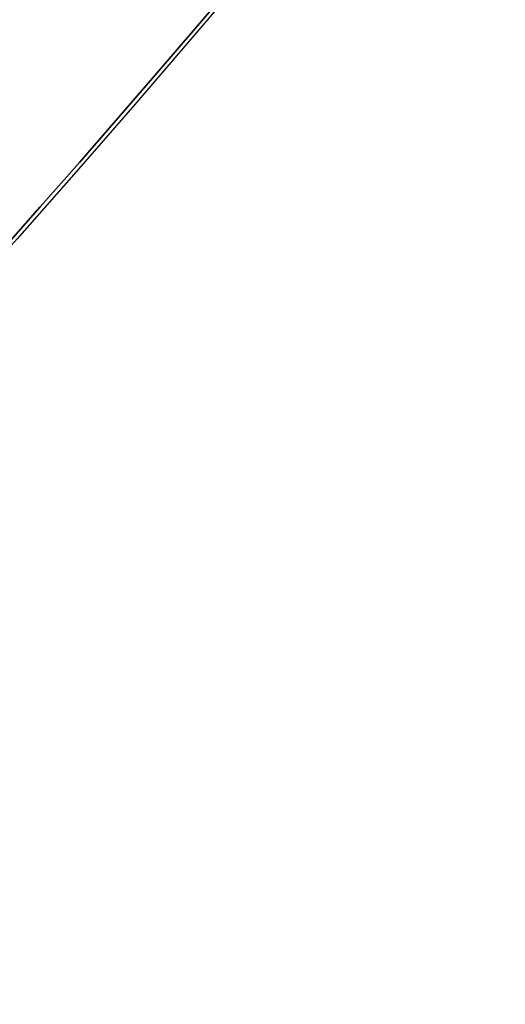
# Model space of a CAD drawing. Header units: millimetres. Extents: x -1649 to 240, y -242 to 238.
# Tile 510 of 656: x 21.257 to 22.204, y -22.144 to -20.223. Entities that reach past the tile are written whole.
import ezdxf

# ---------------------------------------------------------------- set-up
doc = ezdxf.new("R2010")
doc.units = ezdxf.units.MM
for name, color, linetype, true_color in [('BOMBILLA', 7, 'Continuous', 0xfff700), ('NEGRO', 7, 'Continuous', 0x292828), ('PANTALLA', 7, 'Continuous', 0xffffff)]:
    doc.layers.add(name, color=color, linetype=linetype, true_color=true_color)

# ---------------------------------------------------------------- blocks, each defined once
blk = doc.blocks.new('DOME M 29914')
at = {"layer": 'BOMBILLA', "extrusion": (0, 0, -1)}
blk.add_arc((-12.50152331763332, -0.01811837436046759, -330.6345638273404), 24.05871559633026, 180.8118392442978, 0.8118392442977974, dxfattribs=at)
at = {"layer": 'NEGRO', "extrusion": (0, 0, -1)}
for centre, radius, start, end in [((-12.49999999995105, -1.341600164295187e-10, -253.25), 211.4999999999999, 292.5907274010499, 112.5907273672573), ((-12.49999999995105, -1.341600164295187e-10, -253.5), 210, 329.857864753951, 149.8578647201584), ((-12.49999999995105, -1.341600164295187e-10, -253.25), 210.4999999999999, 292.5907274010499, 112.5907273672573), ((-12.49999999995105, -1.341600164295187e-10, -253.5), 206, 329.857864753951, 149.8578647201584), ((-12.49999999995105, -1.341600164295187e-10, -247), 199.5, 292.5907274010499, 112.5907273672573), ((-12.49999999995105, -1.341500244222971e-10, -258.5), 211.5, 292.590727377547, 112.5907273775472), ((-12.49999999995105, -1.341506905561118e-10, -248), 210.5, 292.590727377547, 112.5907273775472), ((-12.49999999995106, -1.341466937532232e-10, -258.4999999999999), 210.5, 292.5907273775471, 112.5907273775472), ((-12.49999999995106, -1.341513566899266e-10, -247.5), 199.5, 292.5907273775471, 112.5907273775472), ((-12.49999999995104, -1.341606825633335e-10, -259.5), 210, 329.8578647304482, 149.8578647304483), ((-12.49999999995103, -1.341431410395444e-10, -259.5), 206, 329.8578647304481, 149.8578647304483), ((-12.49999999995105, -1.341600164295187e-10, -253.25), 211.4999999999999, 112.5907273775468, 292.5907274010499), ((-12.49999999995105, -1.341950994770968e-10, -248), 211.5, 112.5907273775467, 292.5907273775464), ((-12.49999999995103, -1.341977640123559e-10, -258.4999999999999), 211.5, 112.5907273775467, 292.5907273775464), ((-12.49999999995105, -1.341600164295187e-10, -253.25), 210.4999999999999, 112.5907273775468, 292.5907274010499), ((-12.49999999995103, -1.341911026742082e-10, -258.5), 210.5, 112.5907273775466, 292.5907273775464), ((-12.49999999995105, -1.341600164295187e-10, -247), 199.5, 112.5907273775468, 292.5907274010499), ((-12.49999999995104, -1.341873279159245e-10, -247.5), 199.5, 112.5907273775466, 292.5907273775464), ((-12.49999999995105, -1.341600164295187e-10, -253.5), 210, 149.8578647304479, 329.857864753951), ((-12.49999999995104, -1.341280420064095e-10, -259.5), 210, 149.8578647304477, 329.8578647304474), ((-12.49999999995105, -1.341600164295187e-10, -253.5), 206, 149.8578647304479, 329.857864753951), ((-12.49999999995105, -1.341633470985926e-10, -259.5), 206, 149.8578647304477, 329.8578647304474), ((-12.49999999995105, -1.341600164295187e-10, -265.119279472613), 28.40000000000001, 60.27582303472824, 240.2758230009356), ((-12.49999999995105, -1.341569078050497e-10, -265.619279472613), 26.30000000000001, 60.27582301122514, 240.2758230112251), ((-12.49999999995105, -1.341600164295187e-10, -264.369279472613), 26.30000000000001, 60.27582303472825, 240.2758230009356), ((-12.49999999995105, -1.341582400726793e-10, -267.119279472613), 28.40000000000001, 60.27582301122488, 240.2758230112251), ((-12.49999999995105, -1.341606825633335e-10, -256.4999999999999), 26, 47.96210538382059, 227.9621053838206), ((-12.49999999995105, -1.341571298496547e-10, -275.919279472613), 23.10000000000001, 60.27582301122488, 240.2758230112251), ((-12.49999999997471, -1.755200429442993e-10, -275.919279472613), 21.85790949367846, 83.90274094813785, 240.2758230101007), ((-12.49999999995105, -1.341600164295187e-10, -258.5), 32.49999999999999, 179.8578647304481, 359.8578647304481), ((-12.49999999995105, -1.341600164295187e-10, -257.5), 32.49999999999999, 179.8578647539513, 359.8578647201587), ((-12.49999999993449, -1.051529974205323e-10, -267.1192794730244), 23.09999999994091, 199.3777590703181, 240.2758230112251), ((-12.49999999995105, -1.341600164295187e-10, -271.519279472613), 23.10000000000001, 199.3777590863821, 240.2758230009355)]:
    blk.add_arc(centre, radius, start, end, dxfattribs=at)
at = {"layer": 'NEGRO'}
for centre, radius, start, end in [((12.49999999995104, -1.341891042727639e-10, 248), 211.5, 67.4092726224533, 247.4092726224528), ((12.49999999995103, -1.341704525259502e-10, 246.5), 210, 67.4092726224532, 247.4092726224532), ((12.49999999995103, -1.341822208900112e-10, 247.5), 210, 67.40927262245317, 210.1421352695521), ((12.49999999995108, -1.341893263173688e-10, 247.5), 210.0000000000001, 67.40927262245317, 210.1421352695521), ((12.49999999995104, -1.341498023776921e-10, 247.5), 206, 30.14213526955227, 210.1421352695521), ((12.49999999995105, -1.341773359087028e-10, 246.5), 199.5, 67.40927262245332, 247.4092726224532), ((12.49999999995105, -1.341449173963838e-10, 248), 210.5, 247.4092726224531, 67.4092726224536), ((12.49999999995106, -1.341553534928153e-10, 246.5), 210, 247.4092726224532, 67.4092726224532), ((12.49999999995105, -1.34168010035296e-10, 246.5), 199.5, 247.4092726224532, 67.4092726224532), ((12.49999999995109, -1.341751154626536e-10, 247.5), 210, 247.4092726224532, 30.14213526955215), ((12.49999999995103, -1.341253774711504e-10, 247.5), 210.0000000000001, 247.4092726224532, 30.14213526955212), ((12.49999999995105, -1.341600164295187e-10, 247.5), 206, 210.1421352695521, 30.14213526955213), ((12.49999999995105, -1.341644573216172e-10, 263.1192794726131), 28.4, 299.7241769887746, 119.7241769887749), ((12.49999999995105, -1.341675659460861e-10, 263.1192794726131), 26.3, 299.7241769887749, 119.7241769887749), ((12.49999999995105, -1.341606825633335e-10, 255.7), 26, 312.0378946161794, 132.0378946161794), ((12.49999999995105, -1.341600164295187e-10, 256.1), 26, 312.0378946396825, 132.0378946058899), ((12.49999999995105, -1.341600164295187e-10, 267.859777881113), 21.85790949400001, 299.724177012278, 119.7241769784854), ((12.49999999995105, -1.341600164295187e-10, 270.859777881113), 21.85790949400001, 299.724177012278, 119.7241769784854), ((12.49999999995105, -1.341600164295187e-10, 273.758597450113), 21.85790949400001, 299.724177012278, 119.7241769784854), ((12.49999999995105, -1.341600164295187e-10, 275.267597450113), 21.85790949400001, 299.724177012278, 17.76471930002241), ((12.49999999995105, -1.341600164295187e-10, 256.5), 32.49999999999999, 180.1421352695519, 0.1421352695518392)]:
    blk.add_arc(centre, radius, start, end, dxfattribs=at)
for points, weights in [([(93.57808880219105, 194.866481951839, 246.9393398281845), (-296.1548751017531, 357.0226595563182, 246.9393398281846), (-458.3110527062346, -32.71030434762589, 246.9393398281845), (-68.57808880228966, -194.8664819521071, 246.9393398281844)], [0.8164906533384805, 0.2721635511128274, 0.2721635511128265, 0.8164906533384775]), ([(93.3064566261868, 194.2136297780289, 247.6464466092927), (-295.1208029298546, 355.826543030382, 247.6464466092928), (-456.7337161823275, -32.60071652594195, 247.6464466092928), (-68.3064566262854, -194.213629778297, 247.6464466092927)], [0.8164906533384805, 0.2721635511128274, 0.2721635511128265, 0.8164906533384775]), ([(-68.57808880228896, -194.8664819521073, 246.9393398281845), (321.1548751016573, -357.0226595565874, 246.9393398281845), (483.3110527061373, 32.71030434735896, 246.9393398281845), (93.57808880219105, 194.866481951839, 246.9393398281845)], [0.8164906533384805, 0.2721635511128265, 0.2721635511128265, 0.8164906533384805]), ([(-68.3064566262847, -194.2136297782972, 247.6464466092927), (320.1208029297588, -355.8265430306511, 247.6464466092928), (481.7337161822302, 32.600716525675, 247.6464466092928), (93.3064566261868, 194.2136297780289, 247.6464466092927)], [0.8164906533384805, 0.2721635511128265, 0.2721635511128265, 0.8164906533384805])]:
    blk.add_rational_spline(points, weights, degree=3, dxfattribs=at)
for points, weights, knots in [([(1.662298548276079, 18.98189755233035, 273.095866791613), (9.524808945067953, 23.4709924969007, 272.895818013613), (18.25872335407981, 21.08566604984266, 272.716459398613), (30.43253832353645, 17.76086557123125, 272.466459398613), (33.6400841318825, 5.55563230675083, 272.216459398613), (36.84762994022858, -6.649600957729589, 271.9664593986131), (27.88136077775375, -15.530033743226, 271.716459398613), (25.83675823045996, -17.55506279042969, 271.659451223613), (23.33770145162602, -18.98189755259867, 271.595866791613)], [0.949183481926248, 0.900100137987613, 1, 0.866025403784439, 1, 0.866025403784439, 1, 0.965925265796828, 0.94918348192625], [3.897535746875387, 3.897535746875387, 3.897535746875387, 3.928605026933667, 3.928605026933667, 3.970271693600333, 3.970271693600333, 4.011938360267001, 4.011938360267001, 4.022535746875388, 4.022535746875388, 4.022535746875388]), ([(1.662298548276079, 18.98189755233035, 270.095866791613), (9.524808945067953, 23.4709924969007, 269.8958180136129), (18.25872335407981, 21.08566604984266, 269.716459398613), (30.43253832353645, 17.76086557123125, 269.466459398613), (33.6400841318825, 5.55563230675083, 269.216459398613), (36.84762994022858, -6.649600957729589, 268.9664593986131), (27.88136077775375, -15.530033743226, 268.716459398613), (25.83675823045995, -17.55506279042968, 268.659451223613), (23.33770145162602, -18.98189755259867, 268.595866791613)], [0.949183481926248, 0.900100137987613, 1, 0.866025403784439, 1, 0.866025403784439, 1, 0.965925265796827, 0.949183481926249], [4.147535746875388, 4.147535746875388, 4.147535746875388, 4.178605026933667, 4.178605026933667, 4.220271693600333, 4.220271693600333, 4.261938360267, 4.261938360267, 4.272535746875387, 4.272535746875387, 4.272535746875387]), ([(23.33770145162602, -18.98189755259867, 265.623688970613), (25.83675823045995, -17.55506279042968, 265.6872734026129), (27.88136077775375, -15.530033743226, 265.744281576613), (36.84762994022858, -6.649600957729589, 265.994281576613), (33.6400841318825, 5.55563230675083, 266.244281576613), (30.43253832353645, 17.76086557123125, 266.494281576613), (18.25872335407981, 21.08566604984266, 266.744281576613), (9.524808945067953, 23.4709924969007, 266.923640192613), (1.662298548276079, 18.98189755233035, 267.123688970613)], [0.949183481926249, 0.965925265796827, 1, 0.866025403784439, 1, 0.866025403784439, 1, 0.900100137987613, 0.949183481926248], [0.0310692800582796, 0.0310692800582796, 0.0310692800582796, 0.0416666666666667, 0.0416666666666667, 0.0833333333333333, 0.0833333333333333, 0.125, 0.125, 0.156069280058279, 0.156069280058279, 0.156069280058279]), ([(23.33770145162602, -18.98189755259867, 268.623688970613), (25.83675823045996, -17.55506279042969, 268.687273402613), (27.88136077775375, -15.530033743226, 268.744281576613), (36.84762994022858, -6.649600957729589, 268.994281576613), (33.6400841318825, 5.55563230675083, 269.244281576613), (30.43253832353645, 17.76086557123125, 269.494281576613), (18.25872335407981, 21.08566604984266, 269.744281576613), (9.524808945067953, 23.4709924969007, 269.9236401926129), (1.662298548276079, 18.98189755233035, 270.123688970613)], [0.949183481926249, 0.965925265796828, 1, 0.866025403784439, 1, 0.866025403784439, 1, 0.900100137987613, 0.949183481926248], [0.281069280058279, 0.281069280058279, 0.281069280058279, 0.291666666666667, 0.291666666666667, 0.333333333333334, 0.333333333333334, 0.375, 0.375, 0.406069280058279, 0.406069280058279, 0.406069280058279]), ([(23.33770145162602, -18.98189755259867, 271.623688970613), (25.83675823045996, -17.55506279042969, 271.687273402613), (27.88136077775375, -15.530033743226, 271.744281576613), (36.84762994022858, -6.649600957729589, 271.994281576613), (33.6400841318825, 5.55563230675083, 272.244281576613), (30.43253832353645, 17.76086557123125, 272.494281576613), (18.25872335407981, 21.08566604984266, 272.744281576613), (9.524808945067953, 23.4709924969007, 272.923640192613), (1.662298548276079, 18.98189755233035, 273.123688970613)], [0.94918348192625, 0.965925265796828, 1, 0.866025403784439, 1, 0.866025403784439, 1, 0.900100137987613, 0.949183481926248], [0.53106928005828, 0.53106928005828, 0.53106928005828, 0.541666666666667, 0.541666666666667, 0.583333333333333, 0.583333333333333, 0.625, 0.625, 0.656069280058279, 0.656069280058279, 0.656069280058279]), ([(8.963931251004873, 21.56998899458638, 275.9192794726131), (13.66409499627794, 22.34050872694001, 275.8108141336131), (18.25872335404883, 21.08566605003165, 275.7164593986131), (30.43253832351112, 17.76086557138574, 275.466459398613), (33.64008413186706, 5.555632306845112, 275.2164593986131), (36.84762994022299, -6.649600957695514, 274.966459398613), (27.88136077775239, -15.53003374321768, 274.716459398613), (25.83675823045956, -17.55506279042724, 274.6594512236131), (23.33770145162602, -18.98189755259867, 274.5958667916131)], [0.935098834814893, 0.944834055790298, 1, 0.866025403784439, 1, 0.866025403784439, 1, 0.965925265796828, 0.94918348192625], [3.661448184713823, 3.661448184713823, 3.661448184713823, 3.678605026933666, 3.678605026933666, 3.720271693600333, 3.720271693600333, 3.761938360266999, 3.761938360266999, 3.772535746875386, 3.772535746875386, 3.772535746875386]), ([(23.33770145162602, -18.98189755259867, 274.623688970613), (25.83675823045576, -17.55506279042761, 274.687273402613), (27.88136077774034, -15.53003374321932, 274.744281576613), (36.84762994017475, -6.64960095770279, 274.994281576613), (33.64008413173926, 5.555632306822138, 275.244281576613), (30.4325383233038, 17.76086557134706, 275.4942815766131), (18.25872335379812, 21.08566604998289, 275.7442815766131), (14.27972322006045, 22.17237400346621, 275.825993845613), (10.17832927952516, 21.73425987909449, 275.919279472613)], [0.94918348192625, 0.965925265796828, 1, 0.866025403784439, 1, 0.866025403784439, 1, 0.951869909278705, 0.938321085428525], [0.78106928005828, 0.78106928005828, 0.78106928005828, 0.791666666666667, 0.791666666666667, 0.833333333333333, 0.833333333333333, 0.875, 0.875, 0.889968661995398, 0.889968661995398, 0.889968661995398])]:
    blk.add_rational_spline(points, weights, degree=2, knots=knots, dxfattribs=at)
at = {"layer": 'PANTALLA', "extrusion": (0, 0, -1)}
for radius in [210, 206]:
    blk.add_arc((-12.49999999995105, -1.341611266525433e-10, -259.5), radius, 59.85786473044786, 239.8578647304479, dxfattribs=at)
at = {"layer": 'PANTALLA'}
for radius in [210, 206]:
    blk.add_arc((12.49999999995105, -1.341600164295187e-10, 259.5), radius, 120.1421352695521, 300.1421352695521, dxfattribs=at)
at = {"layer": 'PANTALLA', "extrusion": (0.864782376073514, 0.5021468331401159, 3.049165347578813e-17)}
for radius in [210, 206]:
    blk.add_arc((-6.276835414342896, 259.5, 10.80977970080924), radius, 0, 180, dxfattribs=at)
at = {"layer": 'PANTALLA', "extrusion": (0.502146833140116, -0.864782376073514, 0)}
for centre, radius, start in [((10.80977970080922, 259.5000000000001, 6.276835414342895), 210, 358.5434189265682), ((10.80977970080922, 259.5000000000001, 6.276835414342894), 206, 358.5151295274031)]:
    blk.add_arc(centre, radius, start, 180, dxfattribs=at)
at = {"layer": 'PANTALLA'}
for points, knots in [([(-152.2349515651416, 130.1303219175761, 254.1619244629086), (-148.4311605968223, 134.9456279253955, 254.1619244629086), (-144.4180670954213, 139.5918377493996, 254.1619244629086), (-135.9963979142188, 148.5192942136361, 254.1619244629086), (-131.5918717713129, 152.7962481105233, 254.1619244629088), (-124.7138543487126, 158.9127901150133, 254.1619244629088), (-122.3769522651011, 160.9009771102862, 254.1619244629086), (-117.6176894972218, 164.7734917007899, 254.1619244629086), (-115.1959005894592, 166.6573540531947, 254.1619244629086), (-111.5026355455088, 169.4024914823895, 254.1619244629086), (-110.2615802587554, 170.3039992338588, 254.1619244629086), (-107.7599337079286, 172.0796504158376, 254.1619244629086), (-106.4994175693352, 172.9537405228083, 254.1619244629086), (-103.9594537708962, 174.6741348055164, 254.1619244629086), (-102.6800823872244, 175.520387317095, 254.1619244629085), (-100.7472989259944, 176.7686126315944, 254.1619244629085), (-100.1007342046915, 177.1811721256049, 254.1619244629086), (-98.8032001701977, 177.9991313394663, 254.1619244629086), (-98.15215282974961, 178.4045800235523, 254.1619244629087), (-97.49894991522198, 178.806420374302, 254.1619244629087), (-96.74110677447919, 179.2726337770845, 254.1619244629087), (-95.98024954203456, 179.7340592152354, 254.1619244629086), (-94.45285327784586, 180.6471250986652, 254.1619244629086), (-93.68619060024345, 181.0988390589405, 254.1619244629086), (-92.91676112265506, 181.5456180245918, 254.1619244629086), (-92.14730831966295, 181.9924105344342, 254.1619244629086), (-91.37496414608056, 182.4343399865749, 254.1619244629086), (-89.82484464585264, 183.3082725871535, 254.1619244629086), (-89.04694384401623, 183.7403460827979, 254.1619244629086), (-88.2664026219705, 184.1674158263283, 254.1619244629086), (-87.59360014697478, 184.5355367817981, 254.1619244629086), (-86.91874742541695, 184.8999885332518, 254.1619244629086), (-85.56516968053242, 185.6214309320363, 254.1619244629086), (-84.88636327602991, 185.9784647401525, 254.1619244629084), (-82.84422539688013, 187.0383287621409, 254.1619244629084), (-81.47507822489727, 187.7299720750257, 254.1619244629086), (-78.72187086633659, 189.0831246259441, 254.1619244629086), (-77.33789335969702, 189.7445932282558, 254.1619244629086), (-74.55568938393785, 191.0370767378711, 254.1619244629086), (-73.15754646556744, 191.6680528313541, 254.1619244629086), (-68.94266623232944, 193.5148800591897, 254.1619244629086), (-66.1060665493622, 194.6843676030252, 254.1619244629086), (-60.38365236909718, 196.8981714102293, 254.1619244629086), (-57.49852536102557, 197.9422217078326, 254.1619244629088), (-48.77692298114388, 200.883796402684, 254.1619244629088), (-42.87909702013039, 202.5890336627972, 254.1619244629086), (-30.95104446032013, 205.4779007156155, 254.1619244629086), (-24.92655343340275, 206.6601414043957, 254.1619244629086), (-18.85895380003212, 207.5767833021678, 254.1619244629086), (-11.78366055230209, 208.6456590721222, 254.1619244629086), (-4.65834489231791, 209.3520919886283, 254.1619244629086), (9.636526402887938, 210.0345393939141, 254.1619244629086), (16.79673406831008, 210.0101076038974, 254.1619244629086), (38.24090065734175, 208.8396227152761, 254.1619244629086), (52.42274021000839, 206.5980561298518, 254.1619244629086), (66.26563000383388, 202.9304363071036, 254.1619244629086), (80.09839053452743, 199.2655001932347, 254.1619244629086), (93.52017523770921, 194.1958114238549, 254.1619244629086), (112.7181359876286, 184.6048689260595, 254.1619244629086), (118.9472309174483, 181.0845643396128, 254.1619244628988), (131.0218246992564, 173.4220559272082, 254.1619244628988), (136.8594390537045, 169.2848555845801, 254.1619244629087), (142.474544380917, 164.8578865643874, 254.1619244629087), (152.8431851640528, 156.6832132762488, 254.1619244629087), (162.4174956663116, 147.5485799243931, 254.1619244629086), (179.722944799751, 127.6022165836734, 254.1619244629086), (187.4154922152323, 116.8349670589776, 254.1619244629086), (194.0456180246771, 105.416761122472, 254.1619244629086), (200.6757438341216, 93.99855518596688, 254.1619244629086), (206.2138776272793, 81.98031812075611, 254.1619244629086), (214.9589424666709, 57.06325928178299, 254.1619244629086), (218.1463719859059, 44.22000264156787, 254.1619244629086), (220.1063333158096, 31.16272319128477, 254.1619244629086), (221.167744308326, 24.09159391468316, 254.1619244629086), (221.8671954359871, 16.9708540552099, 254.1619244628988), (222.5367079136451, 2.68584081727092, 254.1619244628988), (222.5063320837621, -4.469104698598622, 254.1619244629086), (221.3196483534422, -25.89664904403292, 254.1619244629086), (219.0695100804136, -40.06643826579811, 254.1619244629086), (215.3956309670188, -53.89682628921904, 254.1619244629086), (211.7190615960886, -67.73734183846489, 254.1619244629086), (206.6359550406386, -81.16534323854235, 254.1619244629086), (197.0227043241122, -100.369710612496, 254.1619244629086), (193.4946289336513, -106.6004292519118, 254.1619244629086), (185.8159999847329, -118.6771729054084, 254.1619244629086), (181.6704677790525, -124.5153004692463, 254.1619244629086), (177.2349515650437, -130.1303219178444, 254.1619244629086), (173.4311605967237, -134.9456279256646, 254.1619244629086), (169.4180670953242, -139.5918377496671, 254.1619244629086), (160.9963979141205, -148.5192942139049, 254.1619244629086), (156.5918717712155, -152.7962481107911, 254.1619244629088), (149.7138543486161, -158.9127901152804, 254.1619244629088), (147.3769522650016, -160.9009771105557, 254.1619244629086), (142.6176894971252, -164.7734917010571, 254.1619244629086), (140.1959005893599, -166.6573540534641, 254.1619244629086), (136.5026355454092, -169.4024914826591, 254.1619244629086), (135.2615802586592, -170.3039992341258, 254.1619244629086), (132.7599337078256, -172.0796504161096, 254.1619244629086), (131.4994175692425, -172.9537405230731, 254.1619244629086), (128.9594537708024, -174.6741348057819, 254.1619244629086), (127.6800823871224, -175.520387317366, 254.1619244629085), (125.7472989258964, -176.7686126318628, 254.1619244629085), (125.1007342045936, -177.1811721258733, 254.1619244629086), (123.8032001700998, -177.9991313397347, 254.1619244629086), (123.1521528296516, -178.4045800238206, 254.1619244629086), (122.498949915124, -178.8064203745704, 254.1619244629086), (121.7411067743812, -179.2726337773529, 254.1619244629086), (120.9802495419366, -179.7340592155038, 254.1619244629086), (119.4528532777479, -180.6471250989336, 254.1619244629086), (118.6861906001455, -181.0988390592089, 254.1619244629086), (117.9167611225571, -181.5456180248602, 254.1619244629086), (117.147308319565, -181.9924105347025, 254.1619244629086), (116.3749641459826, -182.4343399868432, 254.1619244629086), (114.8248446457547, -183.3082725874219, 254.1619244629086), (114.0469438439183, -183.7403460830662, 254.1619244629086), (113.2664026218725, -184.1674158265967, 254.1619244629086), (112.5936001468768, -184.5355367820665, 254.1619244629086), (111.918747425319, -184.8999885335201, 254.1619244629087), (110.5651696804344, -185.6214309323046, 254.1619244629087), (109.8863632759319, -185.9784647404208, 254.1619244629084), (107.8442253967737, -187.0383287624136, 254.1619244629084), (106.4750782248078, -187.7299720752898, 254.1619244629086), (103.7218708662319, -189.0831246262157, 254.1619244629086), (102.3378933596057, -189.744593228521, 254.1619244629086), (99.55568938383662, -191.037076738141, 254.1619244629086), (98.15754646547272, -191.6680528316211, 254.1619244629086), (93.94266623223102, -193.5148800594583, 254.1619244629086), (91.10606654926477, -194.6843676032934, 254.1619244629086), (85.38365236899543, -196.8981714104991, 254.1619244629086), (82.49852536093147, -197.9422217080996, 254.1619244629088), (73.7769229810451, -200.8837964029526, 254.1619244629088), (67.8790970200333, -202.5890336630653, 254.1619244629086), (55.9510444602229, -205.4779007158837, 254.1619244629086), (49.92655343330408, -206.6601414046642, 254.1619244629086), (43.85895379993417, -207.5767833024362, 254.1619244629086), (36.78366055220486, -208.6456590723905, 254.1619244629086), (29.65834489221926, -209.3520919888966, 254.1619244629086), (15.36347359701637, -210.0345393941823, 254.1619244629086), (8.20326593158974, -210.0101076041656, 254.1619244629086), (-13.24090065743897, -208.8396227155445, 254.1619244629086), (-27.4227402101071, -206.5980561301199, 254.1619244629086), (-41.26563000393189, -202.9304363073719, 254.1619244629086), (-55.0983905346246, -199.2655001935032, 254.1619244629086), (-68.52017523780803, -194.1958114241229, 254.1619244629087), (-87.71813598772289, -184.6048689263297, 254.1619244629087), (-93.94723091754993, -181.0845643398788, 254.1619244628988), (-106.0218246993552, -173.422055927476, 254.1619244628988), (-111.8594390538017, -169.284855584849, 254.1619244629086), (-117.474544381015, -164.8578865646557, 254.1619244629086), (-127.8431851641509, -156.683213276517, 254.1619244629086), (-137.4174956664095, -147.5485799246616, 254.1619244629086), (-154.7229447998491, -127.6022165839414, 254.1619244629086), (-162.4154922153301, -116.8349670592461, 254.1619244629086), (-169.045618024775, -105.4167611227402, 254.1619244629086), (-175.6757438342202, -93.99855518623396, 254.1619244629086), (-181.2138776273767, -81.98031812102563, 254.1619244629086), (-189.9589424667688, -57.06325928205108, 254.1619244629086), (-193.1463719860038, -44.22000264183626, 254.1619244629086), (-195.1063333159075, -31.16272319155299, 254.1619244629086), (-196.1677443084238, -24.09159391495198, 254.1619244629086), (-196.8671954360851, -16.97085405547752, 254.1619244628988), (-197.5367079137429, -2.685840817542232, 254.1619244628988), (-197.5063320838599, 4.469104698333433, 254.1619244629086), (-196.3196483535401, 25.89664904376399, 254.1619244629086), (-194.0695100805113, 40.06643826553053, 254.1619244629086), (-190.3956309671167, 53.8968262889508, 254.1619244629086), (-186.7190615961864, 67.7373418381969, 254.1619244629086), (-181.6359550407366, 81.16534323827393, 254.1619244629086), (-172.0227043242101, 100.3697106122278, 254.1619244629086), (-168.4946289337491, 106.6004292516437, 254.1619244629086), (-160.8159999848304, 118.6771729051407, 254.1619244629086), (-156.6704677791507, 124.5153004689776, 254.1619244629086), (-152.2349515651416, 130.1303219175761, 254.1619244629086)], [0, 0, 0, 0, 18.41104059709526, 18.41104059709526, 36.82208119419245, 36.82208119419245, 46.02649567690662, 46.02649567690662, 55.23091015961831, 55.23091015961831, 59.83297919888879, 59.83297919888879, 64.43504823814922, 64.43504823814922, 69.0371172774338, 69.0371172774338, 71.33810861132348, 71.33810861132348, 73.63915176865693, 73.63915176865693, 73.63915176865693, 76.30845475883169, 76.30845475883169, 78.97783866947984, 78.97783866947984, 78.97783866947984, 81.64714165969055, 81.64714165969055, 84.31652557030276, 84.31652557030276, 84.31652557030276, 86.61741973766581, 86.61741973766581, 88.91836572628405, 88.91836572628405, 93.52044772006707, 93.52044772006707, 98.1225297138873, 98.1225297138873, 102.7246117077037, 102.7246117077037, 111.9290521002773, 111.9290521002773, 121.1334924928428, 121.1334924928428, 139.5445849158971, 139.5445849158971, 157.9556773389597, 157.9556773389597, 157.9556773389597, 179.4340849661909, 179.4340849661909, 200.912492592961, 200.912492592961, 243.8973990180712, 243.8973990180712, 243.8973990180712, 286.8508179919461, 286.8508179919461, 308.3135126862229, 308.3135126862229, 329.776207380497, 329.776207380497, 329.776207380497, 369.4162010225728, 369.4162010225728, 409.0561946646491, 409.0561946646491, 409.0561946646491, 448.696188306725, 448.696188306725, 488.3361819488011, 488.3361819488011, 488.3361819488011, 509.7988766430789, 509.7988766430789, 531.2615713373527, 531.2615713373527, 574.2149903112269, 574.2149903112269, 574.2149903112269, 617.1998967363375, 617.1998967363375, 638.678304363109, 638.678304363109, 660.1567119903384, 660.1567119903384, 660.1567119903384, 678.5677525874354, 678.5677525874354, 696.9787931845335, 696.9787931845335, 706.1832076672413, 706.1832076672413, 715.3876221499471, 715.3876221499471, 719.9896911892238, 719.9896911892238, 724.5917602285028, 724.5917602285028, 729.1938292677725, 729.1938292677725, 731.494820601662, 731.494820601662, 733.7958637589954, 733.7958637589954, 733.7958637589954, 736.4651667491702, 736.4651667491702, 739.1345506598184, 739.1345506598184, 739.1345506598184, 741.8038536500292, 741.8038536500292, 744.4732375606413, 744.4732375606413, 744.4732375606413, 746.774131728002, 746.774131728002, 749.0750777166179, 749.0750777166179, 753.6771597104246, 753.6771597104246, 758.2792417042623, 758.2792417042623, 762.8813236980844, 762.8813236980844, 772.0857640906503, 772.0857640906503, 781.2902044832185, 781.2902044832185, 799.7012969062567, 799.7012969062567, 818.1123893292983, 818.1123893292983, 818.1123893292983, 839.5907969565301, 839.5907969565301, 861.0692045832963, 861.0692045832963, 904.0541110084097, 904.0541110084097, 904.0541110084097, 947.007529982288, 947.007529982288, 968.4702246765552, 968.4702246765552, 989.9329193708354, 989.9329193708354, 989.9329193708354, 1029.572913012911, 1029.572913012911, 1069.212906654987, 1069.212906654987, 1069.212906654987, 1108.852900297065, 1108.852900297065, 1148.49289393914, 1148.49289393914, 1148.49289393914, 1169.955588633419, 1169.955588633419, 1191.418283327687, 1191.418283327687, 1234.371702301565, 1234.371702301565, 1234.371702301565, 1277.356608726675, 1277.356608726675, 1298.835016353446, 1298.835016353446, 1320.313423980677, 1320.313423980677, 1320.313423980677, 1320.313423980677]), ([(-149.0909969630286, 127.655217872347, 254.1619244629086), (-145.365156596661, 132.3715331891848, 254.1619244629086), (-141.434621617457, 136.9224697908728, 254.1619244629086), (-133.1867417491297, 145.6674422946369, 254.1619244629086), (-128.8733509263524, 149.8572858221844, 254.1619244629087), (-122.1379412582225, 155.8497960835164, 254.1619244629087), (-119.8495361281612, 157.797764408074, 254.1619244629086), (-115.1891182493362, 161.5921509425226, 254.1619244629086), (-112.8176637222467, 163.438114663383, 254.1619244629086), (-109.2012051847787, 166.128199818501, 254.1619244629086), (-107.9859664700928, 167.0116582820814, 254.1619244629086), (-105.536372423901, 168.7518204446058, 254.1619244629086), (-104.3020904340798, 169.6084720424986, 254.1619244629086), (-101.8149999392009, 171.2946085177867, 254.1619244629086), (-100.5622658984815, 172.1240429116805, 254.1619244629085), (-98.66973098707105, 173.3475126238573, 254.1619244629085), (-98.03663158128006, 173.7518986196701, 254.1619244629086), (-96.76612162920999, 174.5536704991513, 254.1619244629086), (-96.12863490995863, 174.9511042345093, 254.1619244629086), (-95.48903823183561, 175.3450101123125, 254.1619244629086), (-94.73142274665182, 175.8115997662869, 254.1619244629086), (-93.97073116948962, 176.2733104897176, 254.1619244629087), (-92.44355573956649, 177.1867566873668, 254.1619244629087), (-91.67694340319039, 177.6385685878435, 254.1619244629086), (-90.90751194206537, 178.0853487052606, 254.1619244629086), (-90.13805623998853, 178.5321428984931, 254.1619244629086), (-89.3656519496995, 178.9739800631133, 254.1619244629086), (-87.81531161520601, 179.8475323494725, 254.1619244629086), (-87.03724514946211, 180.2793205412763, 254.1619244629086), (-86.25649093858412, 180.7060055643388, 254.1619244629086), (-85.59732444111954, 181.0662424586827, 254.1619244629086), (-84.93615462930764, 181.422889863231, 254.1619244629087), (-83.61003127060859, 182.1288859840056, 254.1619244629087), (-82.9449982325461, 182.478276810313, 254.1619244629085), (-80.94431121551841, 183.5154566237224, 254.1619244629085), (-79.60297455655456, 184.1923022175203, 254.1619244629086), (-76.90572909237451, 185.5165160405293, 254.1619244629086), (-75.54990104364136, 186.1638446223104, 254.1619244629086), (-72.82432139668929, 187.4287125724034, 254.1619244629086), (-71.45465140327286, 188.046214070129, 254.1619244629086), (-67.3256565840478, 189.8536244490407, 254.1619244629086), (-64.5469222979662, 190.9981830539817, 254.1619244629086), (-58.9413591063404, 193.1648683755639, 254.1619244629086), (-56.1152016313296, 194.1867355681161, 254.1619244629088), (-47.57201051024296, 197.0659382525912, 254.1619244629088), (-41.79501502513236, 198.7352052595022, 254.1619244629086), (-30.1115958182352, 201.5635938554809, 254.1619244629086), (-24.21077317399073, 202.7213595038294, 254.1619244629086), (-18.26778639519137, 203.6193710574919, 254.1619244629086), (-11.32705264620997, 204.6681465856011, 254.1619244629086), (-4.337234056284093, 205.3613552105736, 254.1619244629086), (9.68582396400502, 206.0312089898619, 254.1619244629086), (16.70989230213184, 206.0074160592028, 254.1619244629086), (37.74635756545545, 204.8596571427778, 254.1619244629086), (51.65859407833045, 202.6609538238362, 254.1619244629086), (65.23832905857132, 199.0632401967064, 254.1619244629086), (78.80773697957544, 195.46826254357, 254.1619244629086), (91.9740039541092, 190.4952501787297, 254.1619244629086), (110.806487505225, 181.0871015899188, 254.1619244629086), (116.9169976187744, 177.6338775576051, 254.1619244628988), (128.7617233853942, 170.1173580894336, 254.1619244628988), (134.4882043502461, 166.0589709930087, 254.1619244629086), (139.9964106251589, 161.7163264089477, 254.1619244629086), (150.1676004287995, 153.6974069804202, 254.1619244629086), (159.5595835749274, 144.7367955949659, 254.1619244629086), (176.5354653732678, 125.170392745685, 254.1619244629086), (184.081506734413, 114.6082355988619, 254.1619244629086), (190.5853487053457, 103.4075119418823, 254.1619244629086), (197.0891906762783, 92.206788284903, 254.1619244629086), (202.5218252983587, 80.41745476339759, 254.1619244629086), (211.1002617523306, 55.97496897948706, 254.1619244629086), (214.2269331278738, 43.37632500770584, 254.1619244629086), (216.1494988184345, 30.56773757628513, 254.1619244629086), (217.190663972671, 23.63124902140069, 254.1619244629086), (217.8767546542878, 16.6460955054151, 254.1619244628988), (218.5334213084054, 2.63308789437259, 254.1619244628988), (218.5035684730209, -4.385615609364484, 254.1619244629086), (217.3392950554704, -25.40513425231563, 254.1619244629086), (215.1318531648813, -39.30508527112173, 254.1619244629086), (211.5277585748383, -52.87207454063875, 254.1619244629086), (207.9209210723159, -66.44938902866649, 254.1619244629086), (202.9342294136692, -79.62199421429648, 254.1619244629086), (193.5033376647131, -98.46100963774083, 254.1619244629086), (190.0421912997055, -104.573175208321, 254.1619244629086), (182.5092369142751, -116.4200928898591, 254.1619244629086), (178.4423554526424, -122.1470971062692, 254.1619244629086), (174.0909969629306, -127.6552178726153, 254.1619244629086), (170.365156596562, -132.3715331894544, 254.1619244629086), (166.4346216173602, -136.9224697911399, 254.1619244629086), (158.1867417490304, -145.6674422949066, 254.1619244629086), (153.8733509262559, -149.8572858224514, 254.1619244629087), (147.1379412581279, -155.8497960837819, 254.1619244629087), (144.8495361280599, -157.7977644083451, 254.1619244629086), (140.1891182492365, -161.5921509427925, 254.1619244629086), (137.8176637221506, -163.43811466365, 254.1619244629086), (134.20120518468, -166.1281998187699, 254.1619244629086), (132.9859664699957, -167.0116582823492, 254.1619244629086), (130.5363724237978, -168.7518204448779, 254.1619244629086), (129.3020904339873, -169.6084720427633, 254.1619244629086), (126.8149999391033, -171.2946085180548, 254.1619244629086), (125.5622658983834, -172.124042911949, 254.1619244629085), (123.6697309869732, -173.3475126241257, 254.1619244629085), (123.0366315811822, -173.7518986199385, 254.1619244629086), (121.7661216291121, -174.5536704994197, 254.1619244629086), (121.1286349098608, -174.9511042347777, 254.1619244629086), (120.4890382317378, -175.3450101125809, 254.1619244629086), (119.731422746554, -175.8115997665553, 254.1619244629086), (118.9707311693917, -176.273310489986, 254.1619244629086), (117.4435557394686, -177.1867566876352, 254.1619244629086), (116.6769434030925, -177.6385685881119, 254.1619244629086), (115.9075119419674, -178.0853487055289, 254.1619244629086), (115.1380562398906, -178.5321428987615, 254.1619244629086), (114.3656519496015, -178.9739800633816, 254.1619244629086), (112.815311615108, -179.8475323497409, 254.1619244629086), (112.0372451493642, -180.2793205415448, 254.1619244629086), (111.2564909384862, -180.7060055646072, 254.1619244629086), (110.5973244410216, -181.0662424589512, 254.1619244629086), (109.9361546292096, -181.4228898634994, 254.1619244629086), (108.6100312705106, -182.128885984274, 254.1619244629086), (107.9449982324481, -182.4782768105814, 254.1619244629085), (105.9443112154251, -183.5154566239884, 254.1619244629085), (104.6029745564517, -184.192302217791, 254.1619244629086), (101.9057290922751, -185.5165160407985, 254.1619244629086), (100.5499010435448, -186.1638446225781, 254.1619244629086), (97.82432139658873, -187.4287125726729, 254.1619244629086), (96.45465140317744, -188.0462140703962, 254.1619244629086), (92.32565658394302, -189.853624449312, 254.1619244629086), (89.54692229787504, -190.9981830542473, 254.1619244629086), (83.94135910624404, -193.1648683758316, 254.1619244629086), (81.11520163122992, -194.1867355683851, 254.1619244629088), (72.5720105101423, -197.0659382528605, 254.1619244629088), (66.79501502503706, -198.7352052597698, 254.1619244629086), (55.11159581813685, -201.5635938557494, 254.1619244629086), (49.21077317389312, -202.7213595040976, 254.1619244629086), (43.2677863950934, -203.6193710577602, 254.1619244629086), (36.32705264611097, -204.6681465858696, 254.1619244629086), (29.33723405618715, -205.3613552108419, 254.1619244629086), (15.3141760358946, -206.0312089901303, 254.1619244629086), (8.290107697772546, -206.0074160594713, 254.1619244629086), (-12.74635756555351, -204.8596571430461, 254.1619244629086), (-26.65859407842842, -202.6609538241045, 254.1619244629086), (-40.23832905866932, -199.0632401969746, 254.1619244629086), (-53.80773697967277, -195.4682625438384, 254.1619244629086), (-66.97400395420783, -190.4952501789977, 254.1619244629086), (-85.80648750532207, -181.0871015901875, 254.1619244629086), (-91.91699761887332, -177.6338775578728, 254.1619244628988), (-103.7617233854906, -170.1173580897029, 254.1619244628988), (-109.4882043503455, -166.0589709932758, 254.1619244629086), (-114.9964106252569, -161.716326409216, 254.1619244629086), (-125.1676004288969, -153.6974069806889, 254.1619244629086), (-134.5595835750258, -144.7367955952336, 254.1619244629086), (-151.5354653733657, -125.1703927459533, 254.1619244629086), (-159.081506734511, -114.6082355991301, 254.1619244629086), (-165.5853487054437, -103.4075119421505, 254.1619244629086), (-172.0891906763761, -92.20678828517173, 254.1619244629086), (-177.5218252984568, -80.41745476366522, 254.1619244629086), (-186.1002617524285, -55.97496897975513, 254.1619244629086), (-189.2269331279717, -43.37632500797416, 254.1619244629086), (-191.1494988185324, -30.56773757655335, 254.1619244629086), (-192.190663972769, -23.63124902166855, 254.1619244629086), (-192.8767546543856, -16.64609550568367, 254.1619244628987), (-193.5334213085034, -2.633087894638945, 254.1619244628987), (-193.5035684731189, 4.385615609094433, 254.1619244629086), (-192.3392950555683, 25.40513425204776, 254.1619244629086), (-190.1318531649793, 39.30508527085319, 254.1619244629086), (-186.5277585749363, 52.87207454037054, 254.1619244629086), (-182.9209210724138, 66.4493890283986, 254.1619244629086), (-177.9342294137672, 79.62199421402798, 254.1619244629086), (-168.50333766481, 98.46100963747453, 254.1619244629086), (-165.0421912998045, 104.5731752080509, 254.1619244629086), (-157.509236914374, 116.4200928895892, 254.1619244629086), (-153.4423554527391, 122.1470971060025, 254.1619244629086), (-149.0909969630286, 127.655217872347, 254.1619244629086)], [0, 0, 0, 0, 18.03300776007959, 18.03300776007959, 36.0660155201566, 36.0660155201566, 45.08143953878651, 45.08143953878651, 54.0968635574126, 54.0968635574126, 58.60444060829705, 58.60444060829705, 63.11201765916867, 63.11201765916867, 67.61959471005, 67.61959471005, 69.87334106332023, 69.87334106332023, 72.12713802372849, 72.12713802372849, 72.12713802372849, 74.79645142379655, 74.79645142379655, 77.46584892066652, 77.46584892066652, 77.46584892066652, 80.13516232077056, 80.13516232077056, 82.8045598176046, 82.8045598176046, 82.8045598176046, 85.05821128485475, 85.05821128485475, 87.31191335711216, 87.31191335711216, 91.81950305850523, 91.81950305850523, 96.32709275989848, 96.32709275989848, 100.8346824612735, 100.8346824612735, 109.8501317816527, 109.8501317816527, 118.865581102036, 118.865581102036, 136.8986394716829, 136.8986394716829, 154.931697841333, 154.931697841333, 154.931697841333, 176.0017276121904, 176.0017276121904, 197.0717573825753, 197.0717573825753, 239.2393766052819, 239.2393766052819, 239.2393766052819, 281.3748936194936, 281.3748936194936, 302.4289036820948, 302.4289036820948, 323.482913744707, 323.482913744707, 323.482913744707, 362.3678861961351, 362.3678861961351, 401.2528586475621, 401.2528586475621, 401.2528586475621, 440.1378310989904, 440.1378310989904, 479.0228035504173, 479.0228035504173, 479.0228035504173, 500.0768136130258, 500.0768136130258, 521.130823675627, 521.130823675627, 563.2663406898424, 563.2663406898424, 563.2663406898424, 605.4339599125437, 605.4339599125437, 626.5039896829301, 626.5039896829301, 647.5740194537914, 647.5740194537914, 647.5740194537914, 665.6070272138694, 665.6070272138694, 683.6400349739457, 683.6400349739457, 692.6554589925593, 692.6554589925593, 701.6708830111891, 701.6708830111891, 706.1784600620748, 706.1784600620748, 710.6860371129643, 710.6860371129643, 715.193614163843, 715.193614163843, 717.4473605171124, 717.4473605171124, 719.7011574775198, 719.7011574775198, 719.7011574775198, 722.3704708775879, 722.3704708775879, 725.0398683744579, 725.0398683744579, 725.0398683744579, 727.709181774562, 727.709181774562, 730.3785792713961, 730.3785792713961, 730.3785792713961, 732.6322307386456, 732.6322307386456, 734.8859328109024, 734.8859328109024, 739.3935225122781, 739.3935225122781, 743.9011122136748, 743.9011122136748, 748.408701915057, 748.408701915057, 757.4241512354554, 757.4241512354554, 766.4396005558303, 766.4396005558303, 784.4726589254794, 784.4726589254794, 802.5057172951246, 802.5057172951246, 802.5057172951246, 823.5757470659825, 823.5757470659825, 844.645776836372, 844.645776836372, 886.8133960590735, 886.8133960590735, 886.8133960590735, 928.9489130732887, 928.9489130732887, 950.0029231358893, 950.0029231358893, 971.0569331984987, 971.0569331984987, 971.0569331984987, 1009.941905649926, 1009.941905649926, 1048.826878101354, 1048.826878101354, 1048.826878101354, 1087.711850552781, 1087.711850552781, 1126.596823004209, 1126.596823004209, 1126.596823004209, 1147.650833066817, 1147.650833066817, 1168.704843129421, 1168.704843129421, 1210.840360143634, 1210.840360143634, 1210.840360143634, 1253.007979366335, 1253.007979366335, 1274.078009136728, 1274.078009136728, 1295.148038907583, 1295.148038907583, 1295.148038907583, 1295.148038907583])]:
    blk.add_open_spline(points, degree=3, knots=knots, dxfattribs=at)

msp = doc.modelspace()

# ---------------------------------------------------------------- block references
at = {"layer": 'BOMBILLA'}
msp.add_blockref('DOME M 29914', (-12.49999999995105, -1.79912270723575, 2.712092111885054), dxfattribs=at)

doc.saveas('drawing.dxf')
